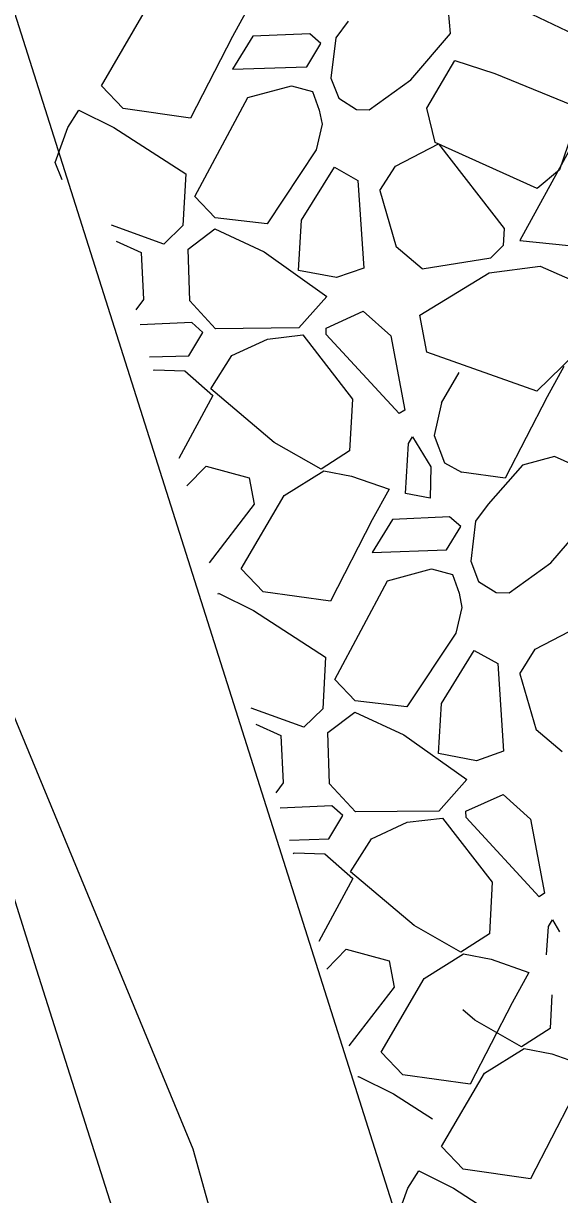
# Model space of a CAD drawing. Extents: x 3040896 to 3051146, y 687568 to 732976.
# Drawn here: x 3043973.61 to 3043984.91, y 721939.2 to 721963.86 of the extents above; entities that cross this region are included whole.
import ezdxf

# ---------------------------------------------------------------- set-up
doc = ezdxf.new("R2010")
doc.units = 0
for name, color, linetype in [('Default', 7, 'Continuous'), ('Exist Horizontal Alignment', 7, 'Continuous'), ('Exist Hydro Stream or Body of Water', 7, 'Continuous'), ('Exist Other Culture Area Outline', 7, 'Continuous'), ('Exist Right of Way Line', 7, 'Continuous')]:
    doc.layers.add(name, color=color, linetype=linetype)

msp = doc.modelspace()

# ---------------------------------------------------------------- linework, layer by layer
at = {"layer": 'Default'}
for p, q in [((3043980.459, 721963.912), (3043980.195, 721963.557)), ((3043980.195, 721963.557), (3043980.093, 721962.711)), ((3043979.585, 721962.95), (3043979.882, 721963.44)), ((3043978.017, 721962.899), (3043979.585, 721962.95)), ((3043980.093, 721962.711), (3043980.259, 721962.287)), ((3043980.901, 721962.045), (3043981.781, 721962.675)), ((3043979.706, 721962.433), (3043979.849, 721962.039)), ((3043980.259, 721962.287), (3043980.631, 721962.052)), ((3043974.548, 721961.671), (3043974.78, 721962.037)), ((3043979.849, 721962.039), (3043979.906, 721961.741)), ((3043980.631, 721962.052), (3043980.901, 721962.045)), ((3043980.169, 721960.836), (3043980.664, 721960.559)), ((3043980.664, 721960.559), (3043980.784, 721958.713)), ((3043981.126, 721960.344), (3043981.469, 721959.159)), ((3043975.564, 721959.278), (3043976.092, 721959.043)), ((3043982.019, 721958.696), (3043981.469, 721959.159)), ((3043983.464, 721958.925), (3043983.723, 721959.189)), ((3043984.074, 721959.291), (3043985.105, 721959.186)), ((3043982.019, 721958.696), (3043983.464, 721958.925)), ((3043981.969, 721957.719), (3043983.426, 721958.613)), ((3043983.426, 721958.613), (3043984.502, 721958.753)), ((3043980.01, 721958.114), (3043979.418, 721957.452)), ((3043979.991, 721957.446), (3043980.776, 721957.803)), ((3043980.776, 721957.803), (3043981.355, 721957.284)), ((3043982.112, 721956.94), (3043981.969, 721957.719)), ((3043979.418, 721957.452), (3043977.662, 721957.433)), ((3043978.004, 721956.87), (3043978.757, 721957.218)), ((3043978.757, 721957.218), (3043979.499, 721957.303)), ((3043981.355, 721957.284), (3043981.651, 721955.72)), ((3043976.352, 721956.558), (3043976.37, 721956.569)), ((3043976.37, 721956.569), (3043977.018, 721956.55)), ((3043982.421, 721955.873), (3043982.794, 721956.51)), ((3043982.421, 721955.873), (3043982.272, 721955.19)), ((3043981.814, 721955.159), (3043982.197, 721954.525)), ((3043982.272, 721955.19), (3043982.484, 721954.608)), ((3043979.109, 721953.923), (3043979.942, 721954.445)), ((3043979.942, 721954.445), (3043980.525, 721954.333)), ((3043982.197, 721954.525), (3043982.188, 721953.866)), ((3043982.484, 721954.608), (3043982.844, 721954.416)), ((3043984.133, 721954.559), (3043983.407, 721953.739)), ((3043980.525, 721954.333), (3043981.319, 721954.054)), ((3043982.188, 721953.866), (3043981.663, 721953.964)), ((3043978.477, 721953.74), (3043977.526, 721952.508)), ((3043983.407, 721953.739), (3043983.143, 721953.384)), ((3043982.532, 721952.777), (3043982.83, 721953.267)), ((3043983.143, 721953.384), (3043983.041, 721952.538)), ((3043980.964, 721952.726), (3043982.532, 721952.777)), ((3043983.041, 721952.538), (3043983.207, 721952.114)), ((3043983.849, 721951.872), (3043984.729, 721952.502)), ((3043982.653, 721952.26), (3043982.796, 721951.866)), ((3043983.207, 721952.114), (3043983.579, 721951.879)), ((3043977.717, 721951.848), (3043977.727, 721951.864)), ((3043982.796, 721951.866), (3043982.854, 721951.568)), ((3043983.579, 721951.879), (3043983.849, 721951.872)), ((3043983.116, 721950.663), (3043983.611, 721950.386)), ((3043983.611, 721950.386), (3043983.731, 721948.54)), ((3043984.074, 721950.171), (3043984.417, 721948.986)), ((3043978.512, 721949.105), (3043979.039, 721948.87)), ((3043984.966, 721948.523), (3043984.417, 721948.986)), ((3043982.958, 721947.941), (3043982.366, 721947.279)), ((3043982.938, 721947.273), (3043983.723, 721947.63)), ((3043983.723, 721947.63), (3043984.303, 721947.111)), ((3043982.366, 721947.279), (3043980.609, 721947.26)), ((3043980.951, 721946.697), (3043981.704, 721947.045)), ((3043981.704, 721947.045), (3043982.447, 721947.13)), ((3043984.303, 721947.111), (3043984.598, 721945.547)), ((3043979.3, 721946.385), (3043979.318, 721946.396)), ((3043979.318, 721946.396), (3043979.966, 721946.377)), ((3043984.761, 721944.986), (3043984.911, 721944.739)), ((3043982.056, 721943.75), (3043982.89, 721944.272)), ((3043982.89, 721944.272), (3043983.472, 721944.16)), ((3043983.472, 721944.16), (3043984.267, 721943.882)), ((3043981.425, 721943.567), (3043980.473, 721942.335)), ((3043983.332, 721941.76), (3043984.167, 721942.28)), ((3043984.167, 721942.28), (3043984.749, 721942.166)), ((3043984.749, 721942.166), (3043985.542, 721941.886)), ((3043980.664, 721941.675), (3043980.675, 721941.692)), ((3043981.712, 721939.34), (3043981.945, 721939.705))]:
    msp.add_line(p, q, dxfattribs=at)
for points in [[(3043985.219, 721963.633), (3043983.599, 721964.41), (3043983.439, 721965.133), (3043984.045, 721966.12), (3043984.887, 721965.822), (3043986.685, 721965.031), (3043986.239, 721963.815)], [(3043981.781, 721962.675), (3043982.617, 721963.648), (3043982.533, 721964.614)], [(3043978.372, 721964.227), (3043978.016, 721963.585), (3043977.135, 721961.871), (3043975.717, 721962.071), (3043975.258, 721962.551), (3043976.161, 721964.096)], [(3043979.882, 721963.44), (3043979.648, 721963.647), (3043978.445, 721963.593), (3043978.017, 721962.899)], [(3043982.703, 721963.086), (3043983.547, 721962.811), (3043985.353, 721962.071), (3043984.908, 721960.779), (3043984.441, 721960.389), (3043982.288, 721961.357), (3043982.116, 721962.078), (3043982.703, 721963.086)], [(3043979.906, 721961.741), (3043979.781, 721961.199), (3043978.747, 721959.645), (3043977.656, 721959.772), (3043977.227, 721960.221), (3043978.34, 721962.301), (3043979.263, 721962.552), (3043979.706, 721962.433)], [(3043974.78, 721962.037), (3043975.516, 721961.673), (3043977.034, 721960.693), (3043976.974, 721959.607), (3043976.574, 721959.215), (3043975.466, 721959.616)], [(3043974.427, 721960.573), (3043974.285, 721960.933), (3043974.548, 721961.671)], [(3043981.126, 721960.344), (3043981.452, 721960.858), (3043982.36, 721961.328), (3043983.742, 721959.544), (3043983.723, 721959.189)], [(3043986.696, 721960.051), (3043986.755, 721960.131), (3043986.707, 721961.128), (3043986.032, 721961.428), (3043985.109, 721961.177), (3043984.074, 721959.291)], [(3043979.412, 721958.661), (3043979.477, 721959.718), (3043980.169, 721960.836)], [(3043977.662, 721957.433), (3043977.117, 721958.023), (3043977.082, 721959.107), (3043977.649, 721959.535), (3043978.685, 721959.054), (3043980.01, 721958.114)], [(3043976.092, 721959.043), (3043976.14, 721958.047), (3043975.983, 721957.833)], [(3043980.784, 721958.713), (3043980.214, 721958.511), (3043979.412, 721958.661)], [(3043984.502, 721958.753), (3043985.132, 721958.476), (3043985.235, 721956.9), (3043984.435, 721956.121), (3043982.112, 721956.94)], [(3043976.271, 721956.84), (3043977.1, 721956.866), (3043977.397, 721957.357), (3043977.163, 721957.563), (3043976.075, 721957.515)], [(3043981.651, 721955.72), (3043981.534, 721955.648), (3043979.995, 721957.315), (3043979.991, 721957.446)], [(3043979.499, 721957.303), (3043980.546, 721955.953), (3043980.486, 721954.867), (3043979.886, 721954.481)], [(3043979.886, 721954.481), (3043978.899, 721955.04), (3043977.561, 721956.17), (3043978.004, 721956.87)], [(3043985.004, 721956.642), (3043984.649, 721956), (3043983.768, 721954.286), (3043982.844, 721954.416)], [(3043977.018, 721956.55), (3043977.606, 721956.031), (3043976.89, 721954.703)], [(3043981.663, 721953.964), (3043981.728, 721955.021), (3043981.814, 721955.159)], [(3043985.481, 721954.441), (3043984.806, 721954.742), (3043984.133, 721954.559)], [(3043977.057, 721954.125), (3043977.466, 721954.543), (3043978.372, 721954.296), (3043978.477, 721953.74)], [(3043984.729, 721952.502), (3043985.565, 721953.475), (3043985.481, 721954.441)], [(3043981.319, 721954.054), (3043980.964, 721953.413), (3043980.083, 721951.698), (3043978.665, 721951.898), (3043978.205, 721952.378), (3043979.109, 721953.923)], [(3043982.83, 721953.267), (3043982.595, 721953.474), (3043981.393, 721953.42), (3043980.964, 721952.726)], [(3043982.854, 721951.568), (3043982.728, 721951.026), (3043981.694, 721949.472), (3043980.604, 721949.599), (3043980.175, 721950.048), (3043981.287, 721952.128), (3043982.21, 721952.379), (3043982.653, 721952.26)], [(3043977.727, 721951.864), (3043978.464, 721951.5), (3043979.982, 721950.52), (3043979.922, 721949.434), (3043979.521, 721949.042), (3043978.414, 721949.443)], [(3043984.074, 721950.171), (3043984.399, 721950.685), (3043985.307, 721951.155), (3043986.69, 721949.371), (3043986.67, 721949.016)], [(3043982.36, 721948.488), (3043982.425, 721949.545), (3043983.116, 721950.663)], [(3043980.609, 721947.26), (3043980.064, 721947.851), (3043980.029, 721948.934), (3043980.596, 721949.362), (3043981.632, 721948.882), (3043982.958, 721947.941)], [(3043979.039, 721948.87), (3043979.087, 721947.874), (3043978.93, 721947.66)], [(3043983.731, 721948.54), (3043983.161, 721948.338), (3043982.36, 721948.488)], [(3043979.218, 721946.667), (3043980.047, 721946.693), (3043980.345, 721947.184), (3043980.11, 721947.39), (3043979.022, 721947.342)], [(3043984.598, 721945.547), (3043984.482, 721945.475), (3043982.943, 721947.142), (3043982.938, 721947.273)], [(3043982.447, 721947.13), (3043983.493, 721945.78), (3043983.434, 721944.694), (3043982.833, 721944.308)], [(3043982.833, 721944.308), (3043981.846, 721944.867), (3043980.508, 721945.997), (3043980.951, 721946.697)], [(3043979.966, 721946.377), (3043980.554, 721945.858), (3043979.837, 721944.53)], [(3043984.639, 721944.254), (3043984.676, 721944.848), (3043984.761, 721944.986)], [(3043980.005, 721943.952), (3043980.413, 721944.37), (3043981.32, 721944.123), (3043981.425, 721943.567)], [(3043984.267, 721943.882), (3043983.911, 721943.24), (3043983.03, 721941.526), (3043981.612, 721941.725), (3043981.153, 721942.205), (3043982.056, 721943.75)], [(3043984.753, 721943.411), (3043984.712, 721942.7), (3043984.11, 721942.316)], [(3043984.11, 721942.316), (3043983.125, 721942.878), (3043982.874, 721943.091)], [(3043985.542, 721941.886), (3043985.185, 721941.245), (3043984.3, 721939.533), (3043982.882, 721939.736), (3043982.424, 721940.218), (3043983.332, 721941.76)], [(3043980.675, 721941.692), (3043981.411, 721941.327), (3043982.233, 721940.796)], [(3043981.945, 721939.705), (3043982.68, 721939.339), (3043984.196, 721938.355), (3043984.133, 721937.269), (3043983.731, 721936.878), (3043982.625, 721937.282)], [(3043981.588, 721938.242), (3043981.447, 721938.603), (3043981.712, 721939.34)]]:
    msp.add_lwpolyline(points, dxfattribs=at)
at = {"layer": 'Exist Horizontal Alignment'}
msp.add_arc((3047143.478, 722946.481), 3274.364, 179.827486, 209.692497, dxfattribs=at)
at = {"layer": 'Exist Hydro Stream or Body of Water'}
msp.add_lwpolyline([(3044009.602, 721878.349), (3044001.405, 721885.923), (3043997.434, 721897.473), (3043991.023, 721907.998), (3043985.229, 721911.333), (3043977.187, 721940.158), (3043971.199, 721954.618), (3043969.503, 721957.861), (3043961.802, 721957.89), (3043945.363, 721967.395)], dxfattribs=at)
at = {"layer": 'Exist Other Culture Area Outline'}
msp.add_lwpolyline([(3043955.312, 722128.683), (3043949.696, 722109.538), (3043952.041, 722056.289), (3043970.953, 721971.86), (3043989.554, 721913.266)], dxfattribs=at)
at = {"layer": 'Exist Right of Way Line'}
for radius in [3324.364, 3224.364]:
    msp.add_arc((3047143.478, 722946.481), radius, 179.827486, 209.692497, dxfattribs=at)

doc.saveas('drawing.dxf')
